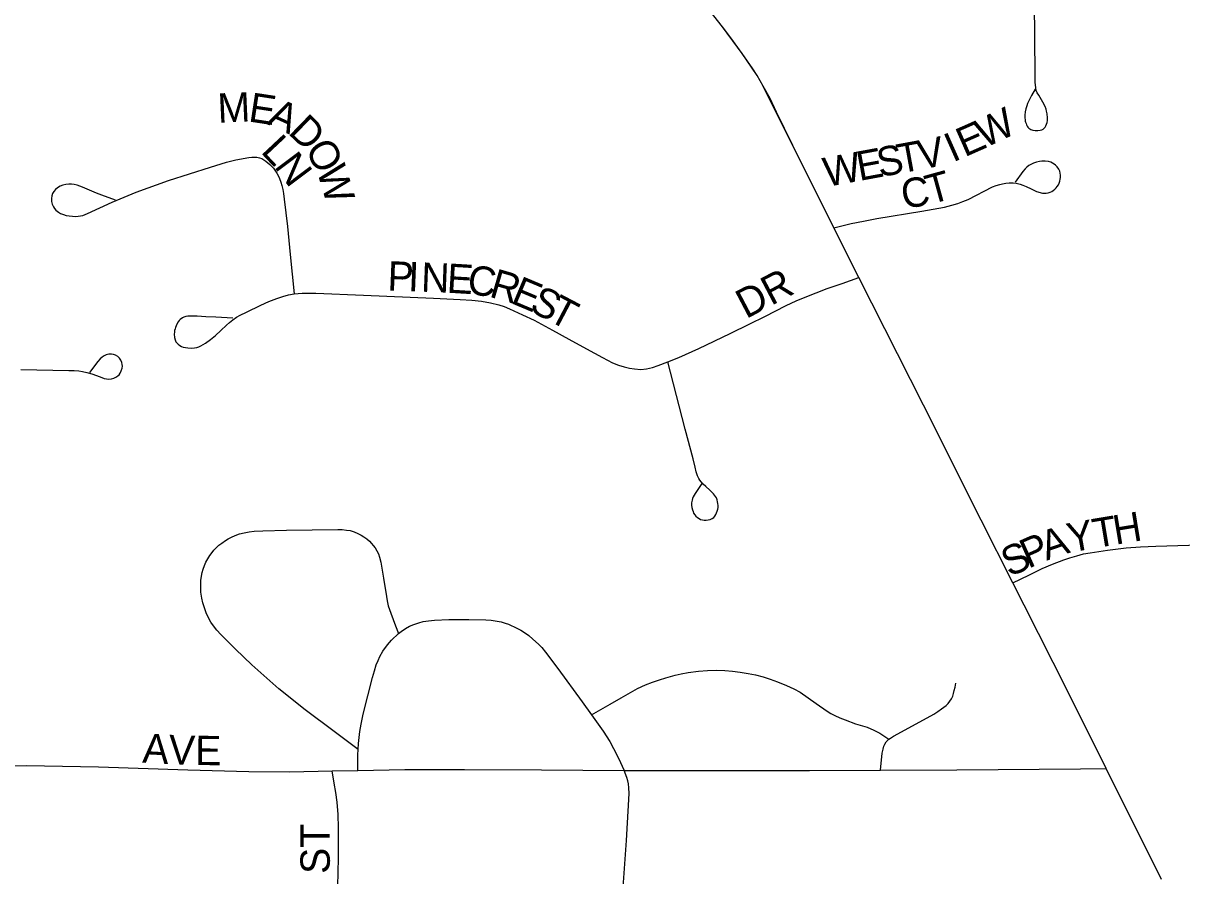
# Model space of a CAD drawing. Extents: x 1772825 to 1773716, y 1138558 to 1139032.
# Drawn here: x 1773357.11 to 1773364.59, y 1138850.34 to 1138855.84 of the extents above; entities that cross this region are included whole.
import ezdxf

# ---------------------------------------------------------------- set-up
doc = ezdxf.new("R2010")
doc.units = 0
for name, color, linetype in [('Default', 7, 'Continuous'), ('GM_X_City_Street', 7, 'Continuous'), ('GM_X_City_Street_Text', 7, 'Continuous'), ('GM_X_State_Route', 7, 'Continuous')]:
    doc.layers.add(name, color=color, linetype=linetype)

msp = doc.modelspace()

# ---------------------------------------------------------------- linework, layer by layer
at = {"layer": 'Default'}
msp.add_lwpolyline([(1773364.4636, 1138850.3137), (1773364.1064, 1138851.0309), (1773363.857, 1138851.5316), (1773363.5762, 1138852.0866), (1773363.5038, 1138852.2295), (1773363.2994, 1138852.6336), (1773362.9267, 1138853.3769), (1773362.5095, 1138854.2014), (1773362.1348, 1138854.9497), (1773361.8921, 1138855.4383), (1773361.8535, 1138855.5056), (1773361.7548, 1138855.6487), (1773361.6296, 1138855.8198), (1773361.423, 1138856.0845), (1773360.6942, 1138857.0451), (1773360.0818, 1138857.861), (1773359.8359, 1138858.1873), (1773359.1751, 1138859.0684), (1773358.6614, 1138859.7498), (1773358.0159, 1138860.6138)], dxfattribs=at)
at = {"layer": 'GM_X_City_Street'}
for points in [[(1773363.6466, 1138855.419), (1773363.6247, 1138855.3772), (1773363.5984, 1138855.3263), (1773363.5927, 1138855.3106), (1773363.5868, 1138855.2917), (1773363.5827, 1138855.272), (1773363.5804, 1138855.2499), (1773363.5811, 1138855.2308), (1773363.5821, 1138855.2226), (1773363.5836, 1138855.212), (1773363.5853, 1138855.2041), (1773363.5886, 1138855.1956), (1773363.5918, 1138855.1875), (1773363.5959, 1138855.1799), (1773363.6011, 1138855.1732), (1773363.6071, 1138855.1667), (1773363.619, 1138855.1576), (1773363.6329, 1138855.1528), (1773363.6477, 1138855.1503), (1773363.6643, 1138855.1503), (1773363.6798, 1138855.1527), (1773363.6896, 1138855.1564), (1773363.6989, 1138855.1608), (1773363.7063, 1138855.1663), (1773363.7119, 1138855.1731), (1773363.7171, 1138855.1811), (1773363.7212, 1138855.1918), (1773363.7243, 1138855.2038), (1773363.7261, 1138855.2164), (1773363.7268, 1138855.2326), (1773363.724, 1138855.2596), (1773363.7216, 1138855.2768), (1773363.7182, 1138855.2891), (1773363.7119, 1138855.3058), (1773363.6971, 1138855.3337), (1773363.6713, 1138855.3787), (1773363.6614, 1138855.3944), (1773363.6548, 1138855.4092), (1773363.6507, 1138855.4273), (1773363.6482, 1138855.4635), (1773363.6485, 1138855.5147), (1773363.6423, 1138855.9826)], [(1773357.7097, 1138854.7008), (1773357.6224, 1138854.7335), (1773357.5884, 1138854.747), (1773357.5429, 1138854.7657), (1773357.497, 1138854.7851), (1773357.4624, 1138854.7973), (1773357.4432, 1138854.8021), (1773357.4261, 1138854.8046), (1773357.4079, 1138854.8053), (1773357.3892, 1138854.8031), (1773357.3693, 1138854.7971), (1773357.3536, 1138854.791), (1773357.3364, 1138854.7806), (1773357.3232, 1138854.7697), (1773357.3125, 1138854.7567), (1773357.3043, 1138854.7436), (1773357.2988, 1138854.7285), (1773357.297, 1138854.7115), (1773357.2975, 1138854.6919), (1773357.3019, 1138854.6746), (1773357.3094, 1138854.6577), (1773357.3158, 1138854.6474), (1773357.3249, 1138854.6367), (1773357.3423, 1138854.6228), (1773357.3554, 1138854.6162), (1773357.3743, 1138854.608), (1773357.3924, 1138854.603), (1773357.4119, 1138854.5993), (1773357.4318, 1138854.5973), (1773357.4503, 1138854.5968), (1773357.4697, 1138854.598), (1773357.4835, 1138854.5997), (1773357.4992, 1138854.603), (1773357.5296, 1138854.6144), (1773357.6895, 1138854.6878), (1773357.8443, 1138854.752), (1773358.0514, 1138854.8277), (1773358.3227, 1138854.9147), (1773358.4272, 1138854.9469), (1773358.487, 1138854.9612), (1773358.5708, 1138854.9776), (1773358.5897, 1138854.9792), (1773358.6069, 1138854.9799), (1773358.6221, 1138854.9792), (1773358.6406, 1138854.9742), (1773358.6547, 1138854.9694), (1773358.6686, 1138854.961), (1773358.6814, 1138854.9521), (1773358.706, 1138854.9323), (1773358.7179, 1138854.9208), (1773358.7295, 1138854.9069), (1773358.7423, 1138854.8896), (1773358.7508, 1138854.8764), (1773358.7603, 1138854.86), (1773358.7699, 1138854.8403), (1773358.7781, 1138854.818), (1773358.7846, 1138854.795), (1773358.7904, 1138854.7712), (1773358.795, 1138854.7448), (1773358.7998, 1138854.7086), (1773358.8197, 1138854.5311), (1773358.8377, 1138854.3501), (1773358.8628, 1138854.0965)], [(1773362.3481, 1138854.5226), (1773362.4598, 1138854.5502), (1773362.5398, 1138854.5665), (1773362.6253, 1138854.5829), (1773362.9161, 1138854.63), (1773363.0628, 1138854.6571), (1773363.1105, 1138854.6686), (1773363.1484, 1138854.6801), (1773363.1812, 1138854.6916), (1773363.2141, 1138854.7064), (1773363.3723, 1138854.7869), (1773363.3955, 1138854.7953), (1773363.4194, 1138854.803), (1773363.4373, 1138854.8068), (1773363.458, 1138854.8101), (1773363.4802, 1138854.8125), (1773363.5052, 1138854.8134), (1773363.5254, 1138854.8118), (1773363.5497, 1138854.8052), (1773363.5673, 1138854.7986), (1773363.5891, 1138854.7904), (1773363.6216, 1138854.7748), (1773363.6569, 1138854.7567), (1773363.694, 1138854.7469), (1773363.7184, 1138854.7468), (1773363.7319, 1138854.7485), (1773363.7442, 1138854.7526), (1773363.754, 1138854.7576), (1773363.7643, 1138854.7639), (1773363.7737, 1138854.7715), (1773363.7829, 1138854.7806), (1773363.7901, 1138854.7897), (1773363.7974, 1138854.8009), (1773363.8026, 1138854.8118), (1773363.8068, 1138854.824), (1773363.8092, 1138854.8365), (1773363.8107, 1138854.8485), (1773363.8108, 1138854.862), (1773363.8099, 1138854.8752), (1773363.8067, 1138854.8891), (1773363.8008, 1138854.9015), (1773363.7894, 1138854.9171), (1773363.7795, 1138854.927), (1773363.7699, 1138854.9342), (1773363.7597, 1138854.9409), (1773363.7485, 1138854.9463), (1773363.7342, 1138854.9509), (1773363.712, 1138854.9538), (1773363.6915, 1138854.9532), (1773363.6745, 1138854.9509), (1773363.6561, 1138854.9466), (1773363.6372, 1138854.94), (1773363.6191, 1138854.9318), (1773363.6065, 1138854.9246), (1773363.5942, 1138854.9148), (1773363.583, 1138854.9031), (1773363.5689, 1138854.8866), (1773363.518, 1138854.8175)], [(1773361.2752, 1138853.6573), (1773361.3473, 1138853.6857), (1773361.4755, 1138853.7433), (1773361.6779, 1138853.8405), (1773361.8061, 1138853.903), (1773361.9014, 1138853.9507), (1773362.0396, 1138854.0214), (1773362.1038, 1138854.0511), (1773362.1629, 1138854.0757), (1773362.3045, 1138854.13), (1773362.4021, 1138854.164), (1773362.5095, 1138854.2014)], [(1773358.8628, 1138854.0965), (1773358.9161, 1138854.1012), (1773359.0034, 1138854.0996), (1773359.3108, 1138854.0879), (1773359.7638, 1138854.0684), (1773359.9357, 1138854.0596), (1773360.0116, 1138854.0555), (1773360.0725, 1138854.0489), (1773360.1316, 1138854.0391), (1773360.1843, 1138854.0259), (1773360.2189, 1138854.0145), (1773360.2534, 1138853.9995), (1773360.3386, 1138853.9614), (1773360.4121, 1138853.9261), (1773360.5313, 1138853.8625), (1773360.6367, 1138853.8039), (1773360.7502, 1138853.7415), (1773360.8538, 1138853.6856), (1773360.9197, 1138853.6511), (1773360.9574, 1138853.6363), (1773360.995, 1138853.6254), (1773361.0282, 1138853.6165), (1773361.0611, 1138853.6117), (1773361.1022, 1138853.6083), (1773361.1384, 1138853.6117), (1773361.1762, 1138853.6199), (1773361.2141, 1138853.6331), (1773361.2752, 1138853.6573)], [(1773358.4672, 1138853.9398), (1773358.357, 1138853.9446), (1773358.2933, 1138853.9481), (1773358.2365, 1138853.9513), (1773358.2069, 1138853.9522), (1773358.1773, 1138853.9513), (1773358.165, 1138853.9497), (1773358.1518, 1138853.9456), (1773358.1419, 1138853.9406), (1773358.128, 1138853.9299), (1773358.1214, 1138853.9234), (1773358.1157, 1138853.916), (1773358.1057, 1138853.8995), (1773358.1008, 1138853.8897), (1773358.0967, 1138853.879), (1773358.0943, 1138853.8699), (1773358.0918, 1138853.8592), (1773358.0902, 1138853.8485), (1773358.0893, 1138853.8354), (1773358.0909, 1138853.8149), (1773358.0943, 1138853.7992), (1773358.1, 1138853.7869), (1773358.1075, 1138853.7778), (1773358.1148, 1138853.7704), (1773358.1252, 1138853.7628), (1773358.1362, 1138853.7572), (1773358.1477, 1138853.7524), (1773358.1617, 1138853.749), (1773358.1773, 1138853.7465), (1773358.1979, 1138853.7458), (1773358.2193, 1138853.7474), (1773358.2357, 1138853.7507), (1773358.2489, 1138853.7548), (1773358.2621, 1138853.7606), (1773358.2769, 1138853.7688), (1773358.2916, 1138853.7778), (1773358.3237, 1138853.8009), (1773358.3558, 1138853.8272), (1773358.3912, 1138853.8585), (1773358.4269, 1138853.8944), (1773358.4452, 1138853.9116), (1773358.4672, 1138853.9287), (1773358.4917, 1138853.9446), (1773358.515, 1138853.9582), (1773358.5562, 1138853.9789), (1773358.6492, 1138854.0235), (1773358.6993, 1138854.0458), (1773358.751, 1138854.0655), (1773358.7906, 1138854.0794), (1773358.8261, 1138854.0893), (1773358.8628, 1138854.0965)], [(1773357.1, 1138853.6086), (1773357.4093, 1138853.6021), (1773357.4442, 1138853.6004), (1773357.4726, 1138853.598), (1773357.4977, 1138853.5939), (1773357.5256, 1138853.5873), (1773357.5568, 1138853.5791), (1773357.5873, 1138853.5692), (1773357.6227, 1138853.5553), (1773357.6375, 1138853.5503), (1773357.6518, 1138853.5477), (1773357.6663, 1138853.5462), (1773357.6843, 1138853.5478), (1773357.7, 1138853.552), (1773357.7132, 1138853.5586), (1773357.7246, 1138853.5659), (1773357.7329, 1138853.5741), (1773357.7405, 1138853.5838), (1773357.7477, 1138853.5989), (1773357.7525, 1138853.6153), (1773357.7543, 1138853.6285), (1773357.7534, 1138853.6408), (1773357.7501, 1138853.6532), (1773357.7443, 1138853.6671), (1773357.7353, 1138853.6803), (1773357.7246, 1138853.691), (1773357.7107, 1138853.6992), (1773357.6966, 1138853.7049), (1773357.6851, 1138853.7066), (1773357.6679, 1138853.7066), (1773357.6506, 1138853.7024), (1773357.6366, 1138853.6959), (1773357.6234, 1138853.6869), (1773357.6111, 1138853.6769), (1773357.5963, 1138853.6589), (1773357.5429, 1138853.5889)], [(1773361.4952, 1138852.8703), (1773361.4516, 1138852.8069), (1773361.4403, 1138852.786), (1773361.4353, 1138852.7736), (1773361.4321, 1138852.7629), (1773361.4296, 1138852.7474), (1773361.4296, 1138852.7308), (1773361.4312, 1138852.716), (1773361.4345, 1138852.7021), (1773361.4385, 1138852.6907), (1773361.4427, 1138852.6807), (1773361.4496, 1138852.6691), (1773361.4567, 1138852.6601), (1773361.467, 1138852.6518), (1773361.4773, 1138852.6446), (1773361.4877, 1138852.6397), (1773361.4994, 1138852.6364), (1773361.5115, 1138852.6344), (1773361.5241, 1138852.6346), (1773361.5359, 1138852.636), (1773361.5489, 1138852.6396), (1773361.5628, 1138852.6453), (1773361.5719, 1138852.6528), (1773361.5784, 1138852.6602), (1773361.5853, 1138852.6702), (1773361.5907, 1138852.6824), (1773361.595, 1138852.6924), (1773361.5981, 1138852.7046), (1773361.6001, 1138852.7164), (1773361.6006, 1138852.7301), (1773361.5994, 1138852.7411), (1773361.5973, 1138852.7539), (1773361.5936, 1138852.7653), (1773361.5891, 1138852.7778), (1773361.5832, 1138852.7875), (1773361.571, 1138852.8041), (1773361.5587, 1138852.8172), (1773361.5463, 1138852.8288), (1773361.5208, 1138852.851), (1773361.5043, 1138852.8678), (1773361.4911, 1138852.8826), (1773361.4828, 1138852.8933), (1773361.4762, 1138852.9039), (1773361.468, 1138852.9205), (1773361.463, 1138852.9335), (1773361.4598, 1138852.9467), (1773361.4517, 1138852.9776), (1773361.4389, 1138853.0302), (1773361.3879, 1138853.2227), (1773361.2924, 1138853.5911), (1773361.2752, 1138853.6573)], [(1773358.2605, 1138852.2114), (1773358.2616, 1138852.2458), (1773358.2644, 1138852.2721), (1773358.2694, 1138852.2969), (1773358.2764, 1138852.319), (1773358.2838, 1138852.3412), (1773358.2936, 1138852.3635), (1773358.3052, 1138852.3856), (1773358.3184, 1138852.4062), (1773358.3334, 1138852.4255), (1773358.3455, 1138852.4399), (1773358.3602, 1138852.4556), (1773358.3779, 1138852.4726), (1773358.3964, 1138852.486), (1773358.4194, 1138852.5024), (1773358.4367, 1138852.5131), (1773358.4585, 1138852.5255), (1773358.4835, 1138852.5362), (1773358.5107, 1138852.5453), (1773358.5412, 1138852.5535), (1773358.5733, 1138852.5592), (1773358.6061, 1138852.5633), (1773358.6616, 1138852.5658), (1773358.8146, 1138852.5691), (1773359.1452, 1138852.5741), (1773359.1744, 1138852.5734), (1773359.2015, 1138852.5709), (1773359.2253, 1138852.5668), (1773359.2499, 1138852.5588), (1773359.2747, 1138852.5488), (1773359.2952, 1138852.5385), (1773359.3126, 1138852.5274), (1773359.3323, 1138852.5133), (1773359.3496, 1138852.4986), (1773359.3625, 1138852.4845), (1773359.3735, 1138852.4715), (1773359.3858, 1138852.4549), (1773359.3973, 1138852.436), (1773359.4076, 1138852.4169), (1773359.4137, 1138852.3949), (1773359.4224, 1138852.3642), (1773359.4269, 1138852.3366), (1773359.4401, 1138852.2609), (1773359.4587, 1138852.1424), (1773359.4639, 1138852.1137), (1773359.4713, 1138852.0812), (1773359.478, 1138852.0578), (1773359.4867, 1138852.0335), (1773359.5179, 1138851.9525), (1773359.5374, 1138851.902)], [(1773363.5038, 1138852.2295), (1773363.6067, 1138852.2798), (1773363.6923, 1138852.3217), (1773363.7597, 1138852.3505), (1773363.832, 1138852.3786), (1773363.8715, 1138852.3917), (1773363.9159, 1138852.4049), (1773363.9603, 1138852.4164), (1773364.003, 1138852.4246), (1773364.1149, 1138852.4411), (1773364.2351, 1138852.4559), (1773364.3271, 1138852.4626), (1773364.4258, 1138852.4659), (1773364.9233, 1138852.481)], [(1773359.277, 1138851.1524), (1773359.1208, 1138851.2699), (1773358.935, 1138851.4097), (1773358.7655, 1138851.5461), (1773358.5895, 1138851.7006), (1773358.4841, 1138851.801), (1773358.3892, 1138851.8955), (1773358.3637, 1138851.9243), (1773358.3422, 1138851.9514), (1773358.3258, 1138851.9761), (1773358.3098, 1138852.0048), (1773358.2954, 1138852.0369), (1773358.2838, 1138852.0682), (1773358.274, 1138852.1003), (1773358.2674, 1138852.1298), (1773358.2619, 1138852.1697), (1773358.26, 1138852.1973), (1773358.2605, 1138852.2114)], [(1773359.5374, 1138851.902), (1773359.5536, 1138851.9156), (1773359.5825, 1138851.9353), (1773359.6087, 1138851.9501), (1773359.6363, 1138851.9616), (1773359.6687, 1138851.9724), (1773359.6959, 1138851.979), (1773359.7309, 1138851.9847), (1773359.7699, 1138851.9888), (1773359.8616, 1138851.9929), (1773359.9923, 1138851.993), (1773360.1013, 1138851.9905), (1773360.1355, 1138851.988), (1773360.1738, 1138851.9832), (1773360.2009, 1138851.9774), (1773360.2256, 1138851.97), (1773360.2473, 1138851.9618), (1773360.3017, 1138851.9371), (1773360.3275, 1138851.9232), (1773360.351, 1138851.9091), (1773360.3786, 1138851.8886), (1773360.4054, 1138851.8663), (1773360.4416, 1138851.8332), (1773360.4616, 1138851.8122), (1773360.4858, 1138851.7826), (1773360.5649, 1138851.6774), (1773360.7228, 1138851.4619), (1773360.7842, 1138851.3769)], [(1773359.277, 1138851.1524), (1773359.2788, 1138851.1926), (1773359.287, 1138851.2699), (1773359.2952, 1138851.3176), (1773359.3083, 1138851.3817), (1773359.3691, 1138851.6186), (1773359.3819, 1138851.6622), (1773359.3938, 1138851.6992), (1773359.4056, 1138851.7288), (1773359.4168, 1138851.7535), (1773359.4365, 1138851.7881), (1773359.4657, 1138851.8283), (1773359.4929, 1138851.8597), (1773359.5374, 1138851.902)], [(1773360.7842, 1138851.3769), (1773360.9031, 1138851.446), (1773360.9739, 1138851.4871), (1773361.0807, 1138851.548), (1773361.1317, 1138851.571), (1773361.1778, 1138851.5891), (1773361.2222, 1138851.6039), (1773361.2625, 1138851.6171), (1773361.3226, 1138851.6336), (1773361.362, 1138851.6418), (1773361.4082, 1138851.6501), (1773361.4738, 1138851.6583), (1773361.5323, 1138851.6629), (1773361.5905, 1138851.6649), (1773361.6446, 1138851.6636), (1773361.6925, 1138851.66), (1773361.7437, 1138851.6534), (1773361.7946, 1138851.6452), (1773361.8418, 1138851.6349), (1773361.8915, 1138851.6222), (1773361.9376, 1138851.6078), (1773361.9837, 1138851.591), (1773362.0421, 1138851.5671), (1773362.089, 1138851.545), (1773362.1312, 1138851.5226), (1773362.2345, 1138851.4513), (1773362.3036, 1138851.402), (1773362.3292, 1138851.3854), (1773362.3547, 1138851.3724), (1773362.3855, 1138851.3583), (1773362.4204, 1138851.3444), (1773362.488, 1138851.3201), (1773362.5618, 1138851.2967), (1773362.6063, 1138851.2787), (1773362.6441, 1138851.2589), (1773362.677, 1138851.2376), (1773362.7035, 1138851.2203)], [(1773362.7035, 1138851.2203), (1773362.7134, 1138851.2274), (1773362.7332, 1138851.2405), (1773362.8071, 1138851.2808), (1773362.9922, 1138851.382), (1773363.0193, 1138851.3994), (1773363.0436, 1138851.4158), (1773363.0588, 1138851.4273), (1773363.0725, 1138851.4383), (1773363.0859, 1138851.4512), (1773363.0973, 1138851.4652), (1773363.1064, 1138851.4799), (1773363.115, 1138851.4975), (1773363.1204, 1138851.5144), (1773363.1252, 1138851.5334), (1773363.1303, 1138851.5564), (1773363.1344, 1138851.581)], [(1773360.7842, 1138851.3769), (1773360.8594, 1138851.2728), (1773360.9015, 1138851.2042), (1773360.9261, 1138851.1598), (1773360.9577, 1138851.0969), (1773360.993, 1138851.0185)], [(1773362.6499, 1138851.0201), (1773362.6607, 1138851.1287), (1773362.6661, 1138851.1558), (1773362.6707, 1138851.1747), (1773362.6764, 1138851.1887), (1773362.6846, 1138851.2026), (1773362.6931, 1138851.2121), (1773362.7035, 1138851.2203)], [(1773359.2755, 1138851.0185), (1773359.2755, 1138851.0709), (1773359.2755, 1138851.1186), (1773359.277, 1138851.1524)], [(1773354.1286, 1138851.0549), (1773354.2765, 1138851.055), (1773354.9105, 1138851.0551), (1773355.6375, 1138851.0536), (1773356.4055, 1138851.0473), (1773357.1359, 1138851.0492), (1773357.6013, 1138851.0411), (1773358.1771, 1138851.0231), (1773358.5719, 1138851.011), (1773358.835, 1138851.0084), (1773359.1099, 1138851.0147)], [(1773359.1099, 1138851.0147), (1773359.2755, 1138851.0185)], [(1773359.1276, 1138849.6391), (1773359.136, 1138849.9125), (1773359.1443, 1138850.1806), (1773359.1508, 1138850.452), (1773359.1508, 1138850.559), (1773359.1508, 1138850.6477), (1773359.1474, 1138850.7332), (1773359.1408, 1138850.8123), (1773359.1326, 1138850.8748), (1773359.1227, 1138850.9356), (1773359.1099, 1138851.0147)], [(1773359.2755, 1138851.0185), (1773359.578, 1138851.0237), (1773359.9639, 1138851.0232), (1773360.4613, 1138851.0212), (1773360.993, 1138851.0185)], [(1773360.8871, 1138846.0842), (1773360.8973, 1138846.4776), (1773360.9043, 1138846.7664), (1773360.9075, 1138847.0756), (1773360.9041, 1138847.4556), (1773360.9089, 1138848.1595), (1773360.9131, 1138848.5076), (1773360.9136, 1138848.6481), (1773360.9102, 1138848.9095), (1773360.907, 1138849.0148), (1773360.9045, 1138849.1118), (1773360.9069, 1138849.1891), (1773360.9151, 1138849.3373), (1773360.9315, 1138849.5544), (1773360.9775, 1138850.1136), (1773361.0085, 1138850.5658), (1773361.0258, 1138850.8702), (1773361.0249, 1138850.9064), (1773361.0216, 1138850.9327), (1773361.0177, 1138850.9512), (1773361.0104, 1138850.9726), (1773360.993, 1138851.0185)], [(1773360.993, 1138851.0185), (1773361.4748, 1138851.0173), (1773362.1902, 1138851.0176), (1773362.6499, 1138851.0201)], [(1773362.6499, 1138851.0201), (1773363.1409, 1138851.0227), (1773363.9411, 1138851.0295), (1773364.1064, 1138851.0309)]]:
    msp.add_lwpolyline(points, dxfattribs=at)
at = {"layer": 'GM_X_State_Route'}
for points in [[(1773363.5762, 1138852.0866), (1773363.5038, 1138852.2295), (1773363.2994, 1138852.6336), (1773362.9267, 1138853.3769), (1773362.5095, 1138854.2014), (1773362.3481, 1138854.5226), (1773362.1348, 1138854.9497), (1773361.9785, 1138855.2705), (1773361.9357, 1138855.3576), (1773361.8921, 1138855.4383), (1773361.8535, 1138855.5056), (1773361.8239, 1138855.55), (1773361.7548, 1138855.6487), (1773361.6823, 1138855.7491), (1773361.6296, 1138855.8198), (1773361.423, 1138856.0845), (1773360.6942, 1138857.0451), (1773360.0818, 1138857.861), (1773359.8359, 1138858.1873), (1773359.1751, 1138859.0684), (1773358.6614, 1138859.7498), (1773358.0159, 1138860.6138)], [(1773364.4636, 1138850.3137), (1773364.1064, 1138851.0309), (1773363.857, 1138851.5316), (1773363.5762, 1138852.0866)]]:
    msp.add_lwpolyline(points, dxfattribs=at)

# ---------------------------------------------------------------- texts
at = {"layer": 'GM_X_City_Street_Text'}
for s, height, rotation, p in [('M', 0.1894, 2.56866, (1773358.3727, 1138855.201)), ('E', 0.1894, 351.30577, (1773358.5627, 1138855.2105)), ('A', 0.1894, 335.52711, (1773358.6813, 1138855.1942)), ('W', 0.1894, 25.49174, (1773363.3191, 1138855.0337)), ('D', 0.1894, 315.8348, (1773358.8188, 1138855.1349)), ('E', 0.1894, 23.85152, (1773363.1918, 1138854.9773)), ('L', 0.1894, 313.22216, (1773358.6426, 1138855.0121)), ('O', 0.1894, 299.47921, (1773358.9297, 1138855.03)), ('T', 0.1894, 10.42293, (1773362.7744, 1138854.8731)), ('V', 0.1894, 11.02792, (1773362.9077, 1138854.8976)), ('I', 0.1894, 23.98772, (1773363.1158, 1138854.9435)), ('N', 0.1894, 306.87427, (1773358.7303, 1138854.9192)), ('W', 0.1894, 10.41311, (1773362.2989, 1138854.7857)), ('E', 0.1894, 10.43665, (1773362.5121, 1138854.8249)), ('S', 0.1894, 10.4099, (1773362.6432, 1138854.849)), ('W', 0.1894, 286.92472, (1773359.0074, 1138854.895)), ('C', 0.1894, 8.48034, (1773362.7967, 1138854.6453)), ('T', 0.1894, 15.44775, (1773362.9696, 1138854.6726)), ('P', 0.1894, 357.8415, (1773359.4636, 1138854.1186)), ('I', 0.1894, 357.8142, (1773359.5968, 1138854.1136)), ('N', 0.1894, 357.83103, (1773359.6802, 1138854.1104)), ('E', 0.1894, 356.50036, (1773359.8455, 1138854.1042)), ('C', 0.1894, 352.91415, (1773359.9755, 1138854.0963)), ('R', 0.1894, 343.80779, (1773360.1165, 1138854.0794)), ('E', 0.1894, 337.22465, (1773360.2552, 1138854.0395)), ('DR', 0.18939, 27.75758, (1773361.7808, 1138853.932)), ('S', 0.1894, 332.84845, (1773360.3747, 1138853.9895)), ('T', 0.1894, 332.32291, (1773360.4929, 1138853.9289)), ('H', 0.1894, 9.44076, (1773364.1658, 1138852.4753)), ('Y', 0.1894, 10.12698, (1773363.8708, 1138852.4242)), ('T', 0.1894, 9.46681, (1773364.0343, 1138852.4534)), ('P', 0.1894, 24.01177, (1773363.6028, 1138852.3197)), ('A', 0.1894, 18.82894, (1773363.7204, 1138852.3723)), ('S', 0.1894, 23.99855, (1773363.481, 1138852.2654)), ('A', 0.1894, 356.87351, (1773357.8811, 1138851.0686)), ('V', 0.1894, 357.77483, (1773358.0508, 1138851.0594)), ('E', 0.1894, 359.69421, (1773358.2243, 1138851.0527)), ('ST', 0.18939, 90, (1773359.0935, 1138850.3497))]:
    msp.add_text(s, height=height, rotation=rotation, dxfattribs=at).set_placement(p)

doc.saveas('drawing.dxf')
